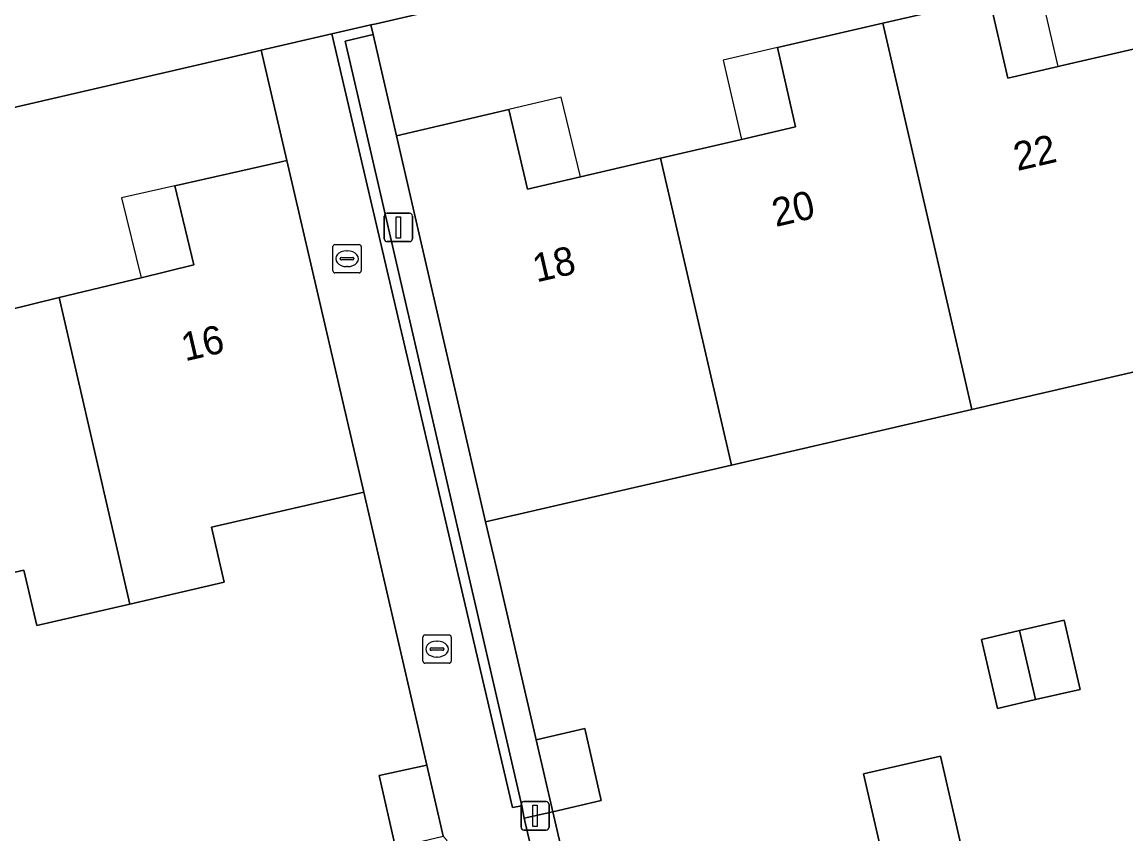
# Model space of a CAD drawing. Extents: x 156412 to 157779, y 382335 to 383768.
# Drawn here: x 156654.6 to 156693.53, y 383288.49 to 383317.13 of the extents above; entities that cross this region are included whole.
import ezdxf

# ---------------------------------------------------------------- set-up
doc = ezdxf.new("R2010")
doc.units = 0
for name, color, linetype in [('IMGEO_Erf', 7, 'Continuous'), ('IMGEO_Groenvoorziening', 7, 'Continuous'), ('IMGEO_Kolk', 7, 'Continuous'), ('IMGEO_Lichtmast', 7, 'Continuous'), ('IMGEO_Muur', 7, 'Continuous'), ('IMGEO_Pand', 7, 'Continuous'), ('IMGEO_Pand_nummerreeks', 7, 'Continuous'), ('IMGEO_Pand_overbouw', 7, 'Continuous'), ('IMGEO_Rijbaan_lokaal_open', 7, 'Continuous'), ('IMGEO_Voetpad_open', 7, 'Continuous')]:
    doc.layers.add(name, color=color, linetype=linetype)

msp = doc.modelspace()

# ---------------------------------------------------------------- linework, layer by layer
at = {"layer": 'IMGEO_Erf'}
for points in [[(156700.997, 383324.894), (156667.09, 383317.069), (156666.905, 383317.026), (156666.982, 383316.687), (156667.807, 383313.114), (156671.769, 383314.044), (156672.422, 383311.234), (156674.292, 383311.668), (156677.123, 383312.325), (156679.972, 383312.987), (156681.88, 383313.43), (156681.238, 383316.228), (156684.956, 383317.087), (156688.716, 383317.955), (156689.367, 383315.146), (156691.139, 383315.558), (156691.237, 383315.581), (156694.089, 383316.245)], [(156653.09, 383306.724), (156655.908, 383307.407), (156658.805, 383308.109), (156660.661, 383308.559), (156659.994, 383311.351), (156663.745, 383312.197), (156663.943, 383312.242), (156663.039, 383316.131), (156662.847, 383316.087), (156591.77, 383299.634)], [(156696.582, 383305.427), (156693.271, 383304.667), (156688.092, 383303.457), (156679.618, 383301.5), (156670.95, 383299.498), (156671.329, 383297.864), (156672.734, 383291.815), (156674.45, 383292.212), (156675.024, 383289.668), (156673.319, 383289.274), (156679.794, 383261.393)], [(156667.77, 383288.018), (156667.195, 383290.549), (156668.878, 383290.912), (156666.657, 383300.542), (156661.284, 383299.315), (156661.729, 383297.368), (156658.403, 383296.598), (156655.127, 383295.84), (156654.668, 383297.796), (156649.481, 383296.597), (156650.475, 383292.289), (156641.995, 383290.33), (156641.451, 383292.685), (156638.154, 383291.922), (156637.703, 383293.873), (156632.527, 383292.676), (156627.351, 383291.479), (156627.802, 383289.528), (156624.503, 383288.765), (156621.199, 383288.001)]]:
    msp.add_lwpolyline(points, dxfattribs=at)
for points in [[(156690.344, 383293.228), (156689.002, 383292.918), (156688.44, 383295.354), (156689.782, 383295.664), (156691.352, 383296.026), (156691.914, 383293.59)], [(156687.775, 383287.816), (156685.062, 383287.192), (156684.277, 383290.606), (156686.99, 383291.23)]]:
    msp.add_lwpolyline(points, close=True, dxfattribs=at)
at = {"layer": 'IMGEO_Groenvoorziening'}
for points in [[(156667.807, 383313.114), (156666.982, 383316.687), (156665.993, 383316.458), (156666.486, 383314.322), (156672.224, 383289.484), (156672.314, 383289.05), (156673.319, 383289.274), (156672.734, 383291.815), (156671.329, 383297.864), (156670.95, 383299.498)], [(156673.319, 383289.274), (156672.314, 383289.05), (156678.791, 383261.163), (156679.794, 383261.393)]]:
    msp.add_lwpolyline(points, close=True, dxfattribs=at)
at = {"layer": 'IMGEO_Kolk'}
for p, q in [((156665.639, 383309.281), (156666.491, 383309.281)), ((156665.564, 383308.355), (156665.564, 383309.207)), ((156665.866, 383308.824), (156666.264, 383308.824)), ((156666.052, 383309.061), (156666.077, 383309.061)), ((156666.565, 383309.207), (156666.565, 383308.355)), ((156665.823, 383308.775), (156665.823, 383308.787)), ((156666.261, 383308.738), (156665.863, 383308.738)), ((156666.075, 383308.501), (156666.05, 383308.501)), ((156666.307, 383308.787), (156666.307, 383308.775)), ((156666.491, 383308.281), (156665.639, 383308.281)), ((156668.738, 383294.585), (156668.738, 383295.437)), ((156668.813, 383295.511), (156669.665, 383295.511)), ((156669.226, 383295.291), (156669.251, 383295.291)), ((156669.739, 383295.437), (156669.739, 383294.585)), ((156668.997, 383295.005), (156668.997, 383295.017)), ((156669.435, 383294.968), (156669.037, 383294.968)), ((156669.04, 383295.054), (156669.438, 383295.054)), ((156669.481, 383295.017), (156669.481, 383295.005)), ((156669.665, 383294.511), (156668.813, 383294.511)), ((156669.249, 383294.731), (156669.224, 383294.731))]:
    msp.add_line(p, q, dxfattribs=at)
for points in [[(156665.639, 383309.281), (156666.491, 383309.281)], [(156665.564, 383308.355), (156665.564, 383309.207)], [(156666.565, 383309.207), (156666.565, 383308.355)], [(156666.491, 383308.281), (156665.639, 383308.281)], [(156668.738, 383294.585), (156668.738, 383295.437)], [(156668.813, 383295.511), (156669.665, 383295.511)], [(156669.739, 383295.437), (156669.739, 383294.585)], [(156669.665, 383294.511), (156668.813, 383294.511)]]:
    msp.add_lwpolyline(points, dxfattribs=at)
for centre, radius, start, end in [((156665.641, 383309.205), 0.0765, 91.552, 178.448), ((156665.641, 383309.205), 0.0765, 91.552, 178.448), ((156666.489, 383309.205), 0.0765, 1.552, 88.448), ((156666.489, 383309.205), 0.0765, 1.552, 88.448), ((156665.863, 383308.784), 0.0403, 85.8775, 175.7526), ((156666.268, 383308.786), 0.0386, 1.7309, 96.639), ((156665.86, 383308.774), 0.0366, 178.938, 274.7102), ((156666.264, 383308.781), 0.043, 264.8664, 352.4533), ((156665.641, 383308.357), 0.0765, 181.552, 268.448), ((156665.641, 383308.357), 0.0765, 181.552, 268.448), ((156666.489, 383308.357), 0.0765, 271.552, 358.448), ((156666.489, 383308.357), 0.0765, 271.552, 358.448), ((156668.815, 383295.435), 0.0765, 91.552, 178.448), ((156668.815, 383295.435), 0.0765, 91.552, 178.448), ((156669.663, 383295.435), 0.0765, 1.552, 88.448), ((156669.663, 383295.435), 0.0765, 1.552, 88.448), ((156669.037, 383295.014), 0.0403, 85.8775, 175.7526), ((156669.034, 383295.004), 0.0366, 178.938, 274.7102), ((156669.438, 383295.011), 0.043, 264.8664, 352.4533), ((156669.442, 383295.016), 0.0386, 1.7309, 96.639), ((156668.815, 383294.587), 0.0765, 181.552, 268.448), ((156668.815, 383294.587), 0.0765, 181.552, 268.448), ((156669.663, 383294.587), 0.0765, 271.552, 358.448), ((156669.663, 383294.587), 0.0765, 271.552, 358.448)]:
    msp.add_arc(centre, radius, start, end, dxfattribs=at)
for centre, major_axis, ratio, start_param, end_param in [((156666.051, 383308.781), (-0.387, 0.002), 0.722429, 4.712389, 7.853982), ((156666.076, 383308.781), (-0.39, 0.002), 0.717154, 1.570796, 4.712389), ((156669.225, 383295.011), (-0.387, 0.002), 0.722429, 4.712389, 7.853982), ((156669.25, 383295.011), (-0.39, 0.002), 0.717154, 1.570796, 4.712389)]:
    msp.add_ellipse(centre, major_axis=major_axis, ratio=ratio, start_param=start_param, end_param=end_param, dxfattribs=at)
at = {"layer": 'IMGEO_Lichtmast'}
for p, q in [((156667.479, 383310.384), (156668.269, 383310.384)), ((156668.269, 383310.384), (156667.479, 383310.384)), ((156667.379, 383309.484), (156667.379, 383310.284)), ((156667.379, 383310.284), (156667.379, 383309.484)), ((156668.369, 383310.284), (156668.369, 383309.484)), ((156668.369, 383309.484), (156668.369, 383310.284)), ((156668.269, 383309.384), (156667.479, 383309.384)), ((156667.479, 383309.384), (156668.269, 383309.384)), ((156672.201, 383288.73), (156672.201, 383289.53)), ((156672.201, 383289.53), (156672.201, 383288.73)), ((156672.301, 383289.63), (156673.091, 383289.63)), ((156673.091, 383289.63), (156672.301, 383289.63)), ((156673.191, 383289.53), (156673.191, 383288.73)), ((156673.191, 383288.73), (156673.191, 383289.53)), ((156673.091, 383288.63), (156672.301, 383288.63)), ((156672.301, 383288.63), (156673.091, 383288.63))]:
    msp.add_line(p, q, dxfattribs=at)
for points in [[(156667.799, 383310.259), (156667.949, 383310.259), (156667.949, 383309.509), (156667.799, 383309.509), (156667.799, 383310.259)], [(156672.621, 383289.505), (156672.771, 383289.505), (156672.771, 383288.755), (156672.621, 383288.755), (156672.621, 383289.505)]]:
    msp.add_lwpolyline(points, dxfattribs=at)
for centre, start, end in [((156667.479, 383310.284), 90, 180), ((156667.479, 383310.284), 90, 180), ((156668.269, 383310.284), 0, 90), ((156668.269, 383310.284), 360, 90), ((156667.479, 383309.484), 180, 270), ((156667.479, 383309.484), 180, 270), ((156668.269, 383309.484), 270, 0), ((156668.269, 383309.484), 270, 0), ((156672.301, 383289.53), 90, 180), ((156672.301, 383289.53), 90, 180), ((156673.091, 383289.53), 0, 90), ((156673.091, 383289.53), 360, 90), ((156672.301, 383288.73), 180, 270), ((156672.301, 383288.73), 180, 270), ((156673.091, 383288.73), 270, 0), ((156673.091, 383288.73), 270, 0)]:
    msp.add_arc(centre, 0.1, start, end, dxfattribs=at)
at = {"layer": 'IMGEO_Muur'}
msp.add_lwpolyline([(156666.982, 383316.687), (156666.905, 383317.026), (156665.527, 383316.707), (156671.895, 383289.421), (156672.224, 383289.484), (156666.486, 383314.322), (156665.993, 383316.458)], close=True, dxfattribs=at)
at = {"layer": 'IMGEO_Pand'}
for points in [[(156694.089, 383316.245), (156691.237, 383315.581), (156691.139, 383315.558), (156689.367, 383315.146), (156688.716, 383317.955), (156684.956, 383317.087), (156687.649, 383305.411), (156688.092, 383303.457), (156693.271, 383304.667), (156696.582, 383305.427)], [(156684.956, 383317.087), (156681.238, 383316.228), (156681.88, 383313.43), (156679.972, 383312.987), (156677.123, 383312.325), (156679.618, 383301.5), (156688.092, 383303.457), (156687.649, 383305.411)], [(156679.618, 383301.5), (156677.123, 383312.325), (156674.292, 383311.668), (156672.422, 383311.234), (156671.769, 383314.044), (156667.807, 383313.114), (156670.95, 383299.498)], [(156658.403, 383296.598), (156661.729, 383297.368), (156661.284, 383299.315), (156666.657, 383300.542), (156663.943, 383312.242), (156663.745, 383312.197), (156659.994, 383311.351), (156660.661, 383308.559), (156658.805, 383308.109), (156655.908, 383307.407)], [(156655.908, 383307.407), (156653.09, 383306.724), (156651.224, 383306.272), (156650.541, 383309.142), (156646.788, 383308.274), (156649.439, 383296.777), (156649.481, 383296.597), (156654.668, 383297.796), (156655.127, 383295.84), (156658.403, 383296.598)], [(156690.344, 383293.228), (156691.914, 383293.59), (156691.352, 383296.026), (156689.782, 383295.664)], [(156690.344, 383293.228), (156689.782, 383295.664), (156688.44, 383295.354), (156689.002, 383292.918)], [(156673.319, 383289.274), (156675.024, 383289.668), (156674.45, 383292.212), (156672.734, 383291.815)], [(156684.277, 383290.606), (156685.062, 383287.192), (156687.775, 383287.816), (156686.99, 383291.23)], [(156668.878, 383290.912), (156667.195, 383290.549), (156667.77, 383288.018), (156669.455, 383288.408), (156669.371, 383288.773)]]:
    msp.add_lwpolyline(points, close=True, dxfattribs=at)
at = {"layer": 'IMGEO_Pand_overbouw'}
for points in [[(156690.489, 383318.364), (156688.716, 383317.955), (156689.367, 383315.146), (156691.139, 383315.558)], [(156679.33, 383315.787), (156679.972, 383312.987), (156681.88, 383313.43), (156681.238, 383316.228)], [(156671.769, 383314.044), (156672.422, 383311.234), (156674.292, 383311.668), (156673.616, 383314.477)], [(156658.114, 383310.927), (156658.805, 383308.109), (156660.661, 383308.559), (156659.994, 383311.351)]]:
    msp.add_lwpolyline(points, close=True, dxfattribs=at)
at = {"layer": 'IMGEO_Rijbaan_lokaal_open'}
msp.add_lwpolyline([(156662.847, 383316.087), (156663.039, 383316.131), (156665.527, 383316.707), (156666.905, 383317.026), (156667.09, 383317.069), (156700.997, 383324.894), (156700.092, 383328.821), (156699.965, 383329.371), (156666.008, 383321.547), (156594.625, 383304.972), (156590.718, 383304.088), (156590.865, 383303.521), (156591.77, 383299.634)], close=True, dxfattribs=at)
at = {"layer": 'IMGEO_Voetpad_open'}
msp.add_lwpolyline([(156672.314, 383289.05), (156672.224, 383289.484), (156671.895, 383289.421), (156665.527, 383316.707), (156663.039, 383316.131), (156663.943, 383312.242), (156666.657, 383300.542), (156668.878, 383290.912), (156669.371, 383288.773), (156669.455, 383288.408), (156669.577, 383288.279), (156670.745, 383283.228), (156671.754, 383278.863), (156673.905, 383269.56), (156676.069, 383260.522), (156678.791, 383261.163)], close=True, dxfattribs=at)

# ---------------------------------------------------------------- texts
at = {"layer": 'IMGEO_Pand_nummerreeks'}
for s, rotation, p in [('22', 13.052, (156689.7, 383311.872)), ('20', 13.052, (156681.18, 383309.897)), ('18', 13.0538, (156672.743, 383307.941)), ('16', 13.1028, (156660.353, 383305.157))]:
    msp.add_text(s, height=1, rotation=rotation, dxfattribs=at).set_placement(p)

doc.saveas('drawing.dxf')
